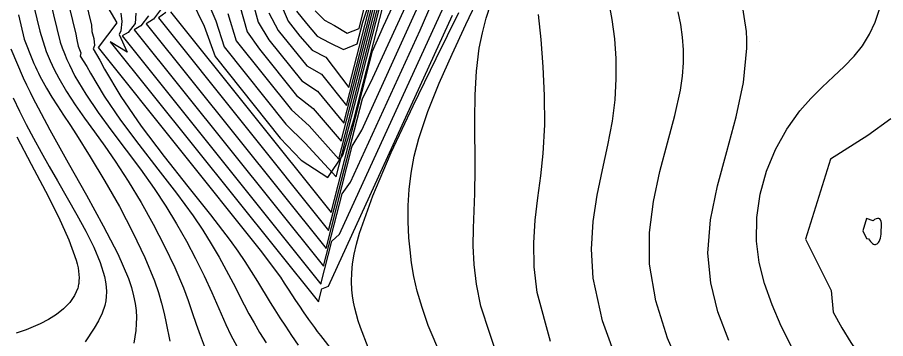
# Model space of a CAD drawing. Extents: x 2356077 to 2359823, y 225951 to 227822.
# Drawn here: x 2356233.7 to 2356374, y 227141.3 to 227193.1 of the extents above; entities that cross this region are included whole.
import ezdxf

# ---------------------------------------------------------------- set-up
doc = ezdxf.new("R2010")
doc.units = 0
for name, color, linetype in [('DTM Contours Major', 7, 'Continuous'), ('DTM Contours Minor', 7, 'Continuous'), ('PH Exist DTM Point', 7, 'Continuous')]:
    doc.layers.add(name, color=color, linetype=linetype)

msp = doc.modelspace()

# ---------------------------------------------------------------- linework, layer by layer
at = {"layer": 'DTM Contours Major'}
for points in [[(2356274.32, 227193.86), (2356275.83, 227191.04), (2356280.44, 227185.29), (2356282.83, 227183.98), (2356286.84, 227178.92), (2356294.41, 227208.37)], [(2356237.96, 227200), (2356240.6, 227189.12), (2356240.89, 227188.23), (2356241.26, 227187.28), (2356241.65, 227186.36), (2356242.07, 227185.45), (2356242.51, 227184.54), (2356242.98, 227183.63), (2356244.71, 227180.73), (2356246.73, 227177.77), (2356248.94, 227174.77), (2356251.24, 227171.71), (2356253.56, 227168.62), (2356255.79, 227165.49), (2356257.66, 227162.66), (2356259.39, 227159.82), (2356260.99, 227156.99), (2356262.47, 227154.19), (2356263.83, 227151.43), (2356265.07, 227148.72), (2356266.59, 227145.27), (2356267.36, 227143.55), (2356268.19, 227141.82), (2356269.11, 227140.07)], [(2356261.76, 227196.08), (2356263.86, 227191.73), (2356265.62, 227186.8), (2356276.15, 227173.64), (2356279.52, 227170.1), (2356283.84, 227167.31), (2356286.27, 227170.9), (2356288.05, 227176.57), (2356292.79, 227195.04)], [(2356252.8, 227193.8), (2356252.68, 227192.12), (2356251.59, 227190.7), (2356250.61, 227190.18), (2356282.73, 227150.07)], [(2356282.73, 227150.07), (2356284.5, 227156.98), (2356285.73, 227158.11), (2356302.56, 227194.87)], [(2356319.81, 227140.82), (2356317.69, 227148.71), (2356317.18, 227152.85), (2356317.11, 227156.73), (2356317.36, 227160.42), (2356317.79, 227164), (2356318.26, 227167.56), (2356318.66, 227171.16), (2356318.89, 227175.8), (2356318.86, 227180.51), (2356318.64, 227185.13), (2356318.29, 227189.55), (2356317.88, 227193.62)], [(2356374.84, 227176.75), (2356371.09, 227174.09), (2356365.06, 227170.24), (2356361.05, 227157.34)], [(2356233.6, 227173.86), (2356235.91, 227169.43), (2356238.2, 227165.08), (2356240.29, 227160.96), (2356242.01, 227157.2), (2356243.18, 227153.94), (2356243.34, 227153.32), (2356243.47, 227152.72), (2356243.56, 227152.15), (2356243.62, 227151.61), (2356243.64, 227151.08), (2356243.62, 227150.58), (2356243.6, 227150.39), (2356243.58, 227150.19), (2356243.55, 227150), (2356243.51, 227149.81), (2356243.47, 227149.62), (2356243.42, 227149.44), (2356242.91, 227148.21), (2356242.13, 227147.08), (2356241.14, 227146.07), (2356239.98, 227145.17), (2356238.7, 227144.36), (2356237.34, 227143.66), (2356236.6, 227143.31), (2356235.85, 227143), (2356235.08, 227142.7), (2356234.3, 227142.42), (2356233.49, 227142.15)], [(2356361.05, 227157.34), (2356365.19, 227149.02), (2356365.5, 227145.55), (2356366.88, 227143.04), (2356368.34, 227140.63), (2356369.88, 227138.45), (2356371.47, 227136.6), (2356373.11, 227135.19), (2356374.78, 227134.33)]]:
    msp.add_lwpolyline(points, dxfattribs=at)
at = {"layer": 'DTM Contours Minor'}
for points in [[(2356263.78, 227197.14), (2356265.74, 227192.55), (2356267.07, 227188.38), (2356277.08, 227175.89), (2356280.18, 227172.81), (2356285.2, 227167.38), (2356295.54, 227207.64)], [(2356267.68, 227193.77), (2356269.02, 227189.35), (2356277.95, 227178.2), (2356280.83, 227175.64), (2356285.61, 227170.27), (2356295.25, 227207.82)], [(2356269.62, 227194.99), (2356270.82, 227190.8), (2356272.82, 227188), (2356278.8, 227180.54), (2356281.49, 227178.44), (2356286.02, 227173.15), (2356294.97, 227208)], [(2356271.55, 227196.18), (2356272.57, 227192.34), (2356274.32, 227189.53), (2356279.63, 227182.9), (2356282.16, 227181.23), (2356286.43, 227176.04), (2356294.69, 227208.19)], [(2356276.14, 227195.56), (2356277.44, 227192.5), (2356279.3, 227190.11), (2356281.3, 227187.82), (2356283.52, 227186.73), (2356287.26, 227181.81), (2356294.13, 227208.55)], [(2356243.15, 227202.11), (2356245.64, 227191.85), (2356245.68, 227190.85), (2356246.03, 227189.7), (2356246.11, 227188.61), (2356245.93, 227188.05), (2356247, 227186.21), (2356247.77, 227184.78), (2356250.37, 227180.34), (2356253.68, 227175.58), (2356257.4, 227170.69), (2356261.23, 227165.85), (2356264.88, 227161.26), (2356268.06, 227157.1), (2356269.3, 227155.37), (2356270.41, 227153.72), (2356271.45, 227152.12), (2356272.46, 227150.52), (2356274.54, 227147.13), (2356275.29, 227145.92), (2356276.1, 227144.64), (2356276.98, 227143.27), (2356277.96, 227141.79), (2356279.04, 227140.2)], [(2356240.55, 227201.07), (2356243.13, 227190.43), (2356243.28, 227189.5), (2356243.52, 227188.51), (2356243.92, 227187.42), (2356243.82, 227186.88), (2356244.9, 227185.23), (2356245.47, 227184.11), (2356247.67, 227180.41), (2356250.35, 227176.54), (2356253.32, 227172.59), (2356256.38, 227168.63), (2356259.36, 227164.77), (2356262.07, 227161.08), (2356263.62, 227158.79), (2356265.01, 227156.58), (2356266.27, 227154.43), (2356267.43, 227152.33), (2356268.54, 227150.24), (2356270.34, 227146.73), (2356271.1, 227145.29), (2356271.92, 227143.8), (2356272.82, 227142.24), (2356273.85, 227140.58)], [(2356358.85, 227139.78), (2356357.12, 227143.29), (2356355.62, 227146.74), (2356354.41, 227150.15), (2356353.54, 227153.56), (2356353.09, 227156.99), (2356353.14, 227160.81), (2356353.71, 227164.6), (2356354.75, 227168.3), (2356356.2, 227171.82), (2356358.01, 227175.09), (2356360.1, 227178.04), (2356361.87, 227180.04), (2356363.7, 227181.87), (2356365.53, 227183.57), (2356367.28, 227185.21), (2356368.88, 227186.85), (2356370.25, 227188.54), (2356371.4, 227190.41), (2356372.28, 227192.36), (2356372.94, 227194.31), (2356373.44, 227196.2), (2356373.84, 227197.97), (2356374.2, 227199.57)], [(2356235.38, 227198.9), (2356237.31, 227190.93), (2356238.33, 227187.65), (2356238.65, 227186.88), (2356238.97, 227186.14), (2356239.3, 227185.41), (2356239.63, 227184.7), (2356239.99, 227184), (2356240.35, 227183.3), (2356241.61, 227181.15), (2356243.01, 227179.02), (2356244.53, 227176.86), (2356246.13, 227174.65), (2356247.79, 227172.35), (2356249.48, 227169.91), (2356251.59, 227166.67), (2356253.66, 227163.25), (2356255.63, 227159.73), (2356257.46, 227156.21), (2356259.1, 227152.76), (2356260.5, 227149.47), (2356261.26, 227147.43), (2356261.94, 227145.49), (2356262.57, 227143.62), (2356263.19, 227141.83), (2356263.84, 227140.09)], [(2356284.37, 227161.61), (2356291.07, 227187.67), (2356292.85, 227191.69), (2356296.02, 227198.61)], [(2356283.14, 227152.96), (2356286.14, 227164.65), (2356287.52, 227166.53), (2356298.74, 227191.05), (2356301.26, 227196.84)], [(2356283.96, 227158.73), (2356289.43, 227180), (2356291.09, 227183.35), (2356297.61, 227197.58)], [(2356304.3, 227133.42), (2356300.06, 227143.39), (2356299.06, 227146.3), (2356298.3, 227148.93), (2356297.75, 227151.32), (2356297.37, 227153.52), (2356297.12, 227155.58), (2356296.95, 227157.54), (2356296.83, 227160.17), (2356296.82, 227162.76), (2356296.97, 227165.36), (2356297.29, 227168), (2356297.8, 227170.73), (2356298.54, 227173.6), (2356300, 227177.93), (2356301.83, 227182.5), (2356303.91, 227187.22), (2356306.13, 227191.97), (2356308.35, 227196.64)], [(2356247.39, 227196.37), (2356249.76, 227192.24), (2356246.71, 227188.25)], [(2356278.79, 227194.14), (2356280.42, 227192.12), (2356282.13, 227190.1), (2356284.06, 227189.06), (2356286.36, 227187.95), (2356288.58, 227188.87), (2356289.48, 227192.35), (2356290.75, 227196.06)], [(2356311.5, 227137.67), (2356308.59, 227146.53), (2356307.86, 227150.04), (2356307.47, 227153.26), (2356307.33, 227156.26), (2356307.36, 227159.12), (2356307.58, 227164.7), (2356307.64, 227168.62), (2356307.6, 227176.64), (2356307.66, 227180.61), (2356307.87, 227184.47), (2356308.32, 227188.16), (2356308.81, 227190.63), (2356309.43, 227193.01), (2356310.16, 227195.32)], [(2356330.85, 227136.89), (2356328.24, 227144.12), (2356326.72, 227151.05), (2356326.44, 227155.72), (2356326.71, 227160.16), (2356327.36, 227164.42), (2356328.22, 227168.51), (2356329.1, 227172.48), (2356329.84, 227176.36), (2356330.27, 227179.8), (2356330.46, 227183.19), (2356330.42, 227186.49), (2356330.2, 227189.69), (2356329.79, 227192.78), (2356329.23, 227195.74)], [(2356348.65, 227140.99), (2356346.89, 227145.58), (2356345.71, 227150.26), (2356345.26, 227155.05), (2356345.69, 227160.43), (2356346.82, 227165.92), (2356348.31, 227171.48), (2356349.82, 227177.07), (2356351.02, 227182.64), (2356351.55, 227188.15), (2356351.56, 227188.61), (2356351.55, 227189.06), (2356351.54, 227189.52), (2356351.53, 227189.97), (2356351.5, 227190.43), (2356351.47, 227190.88), (2356350.76, 227195.68)], [(2356250.4, 227193.8), (2356250.56, 227192.46), (2356250.38, 227190.97), (2356250.12, 227190.36), (2356251.4, 227187.53), (2356248.66, 227189.21), (2356282.31, 227147.19)], [(2356256.98, 227194.58), (2356255.65, 227192.84), (2356254.51, 227192.11), (2356283.55, 227155.84)], [(2356257.68, 227193.91), (2356256.45, 227193.07), (2356283.96, 227158.73)], [(2356258.4, 227194.04), (2356284.37, 227161.61)], [(2356281.79, 227194.18), (2356283.31, 227192.69), (2356284.94, 227191.82), (2356286.96, 227190.61), (2356288.88, 227191.32), (2356289.73, 227194.6)], [(2356283.55, 227155.84), (2356287.78, 227172.33), (2356289.32, 227174.95), (2356298.19, 227194.34)], [(2356290.35, 227139.86), (2356289.11, 227143.07), (2356288.76, 227144.13), (2356288.46, 227145.17), (2356288.21, 227146.18), (2356288, 227147.18), (2356287.85, 227148.16), (2356287.74, 227149.15), (2356287.68, 227150.51), (2356287.71, 227151.91), (2356287.85, 227153.36), (2356288.09, 227154.89), (2356288.46, 227156.52), (2356288.94, 227158.27), (2356291.1, 227164.32), (2356294.1, 227171.31), (2356297.62, 227178.83), (2356301.36, 227186.5), (2356305.01, 227193.94)], [(2356341.3, 227135.42), (2356338.74, 227141.37), (2356336.84, 227147.36), (2356335.84, 227153.3), (2356335.83, 227158.43), (2356336.45, 227163.43), (2356337.49, 227168.27), (2356338.72, 227172.9), (2356339.9, 227177.29), (2356340.82, 227181.38), (2356341.15, 227183.62), (2356341.31, 227185.78), (2356341.32, 227187.87), (2356341.17, 227189.92), (2356340.87, 227191.96), (2356340.43, 227194.02)], [(2356233.83, 227193.52), (2356234.79, 227189.64), (2356236.11, 227186.22), (2356236.35, 227185.68), (2356236.58, 227185.16), (2356236.82, 227184.65), (2356237.06, 227184.15), (2356237.3, 227183.66), (2356237.55, 227183.18), (2356238.37, 227181.71), (2356239.23, 227180.27), (2356240.14, 227178.84), (2356241.1, 227177.37), (2356242.13, 227175.83), (2356243.21, 227174.17), (2356245.46, 227170.63), (2356247.81, 227166.71), (2356250.15, 227162.58), (2356252.35, 227158.4), (2356254.29, 227154.35), (2356255.83, 227150.58), (2356256.46, 227148.73), (2356256.97, 227146.98), (2356257.39, 227145.34), (2356257.73, 227143.78), (2356258.33, 227140.84)], [(2356254.84, 227193.37), (2356253.62, 227191.77), (2356252.56, 227191.14), (2356283.14, 227152.96)], [(2356282.31, 227147.19), (2356282.86, 227149.3), (2356283.96, 227149.73), (2356303.99, 227193.49)], [(2356232.6, 227188.07), (2356234.63, 227183.35), (2356235.16, 227182.22), (2356235.73, 227181.05), (2356236.12, 227180.27), (2356238.91, 227174.96), (2356241.87, 227169.64), (2356244.82, 227164.44), (2356247.56, 227159.5), (2356249.88, 227154.97), (2356251.61, 227150.98), (2356252.09, 227149.54), (2356252.46, 227148.2), (2356252.71, 227146.96), (2356252.86, 227145.79), (2356252.92, 227144.69), (2356252.89, 227143.65), (2356252.79, 227142.58), (2356252.64, 227141.54), (2356252.48, 227140.52)], [(2356246.71, 227188.25), (2356272.9, 227155.54), (2356276.17, 227151.21), (2356276.8, 227150.23), (2356277.41, 227149.27), (2356278.02, 227148.34), (2356278.63, 227147.42), (2356279.24, 227146.5), (2356279.88, 227145.58), (2356280.74, 227144.35), (2356281.19, 227143.73), (2356281.66, 227143.09), (2356282.14, 227142.44), (2356282.63, 227141.78), (2356285.07, 227138.66)], [(2356233, 227180.14), (2356234.02, 227178), (2356235.11, 227175.82), (2356236.27, 227173.61), (2356237.5, 227171.35), (2356238.79, 227169.06), (2356240.13, 227166.72), (2356241.71, 227164.01), (2356243.26, 227161.28), (2356244.72, 227158.6), (2356246.01, 227156.01), (2356247.04, 227153.55), (2356247.74, 227151.28), (2356247.92, 227150.43), (2356248.02, 227149.62), (2356248.07, 227148.83), (2356248.04, 227148.08), (2356247.96, 227147.35), (2356247.81, 227146.64), (2356247.37, 227145.36), (2356246.78, 227144.15), (2356246.07, 227142.98), (2356244.6, 227140.74)], [(2356370.27, 227158.68), (2356370.9, 227157.41), (2356371.21, 227157.37), (2356371.36, 227157.14), (2356371.51, 227156.94), (2356371.68, 227156.77), (2356371.84, 227156.63), (2356372.01, 227156.54), (2356372.18, 227156.48), (2356372.32, 227156.47), (2356372.47, 227156.5), (2356372.6, 227156.57), (2356372.73, 227156.67), (2356372.84, 227156.81), (2356372.94, 227156.97), (2356373.05, 227157.22), (2356373.13, 227157.49), (2356373.2, 227157.8), (2356373.25, 227158.13), (2356373.28, 227158.47), (2356373.24, 227158.81), (2356373.32, 227159.2), (2356373.32, 227159.57), (2356373.3, 227159.91), (2356373.24, 227160.2), (2356373.16, 227160.44), (2356373.03, 227160.6), (2356372.86, 227160.68), (2356372.66, 227160.69), (2356372.43, 227160.62), (2356372.19, 227160.48), (2356371.95, 227160.28), (2356370.88, 227160.65), (2356370.27, 227158.68)]]:
    msp.add_lwpolyline(points, dxfattribs=at)
at = {"layer": 'PH Exist DTM Point'}
for p, q in [((2356353.56, 227189.19), (2356353.56, 227189.19)), ((2356234.97, 227182.43), (2356234.97, 227182.43)), ((2356371.93, 227158.92), (2356371.93, 227158.92)), ((2356244.08, 227150.69), (2356244.08, 227150.69)), ((2356282.13, 227145.91), (2356282.13, 227145.91))]:
    msp.add_line(p, q, dxfattribs=at)

doc.saveas('drawing.dxf')
